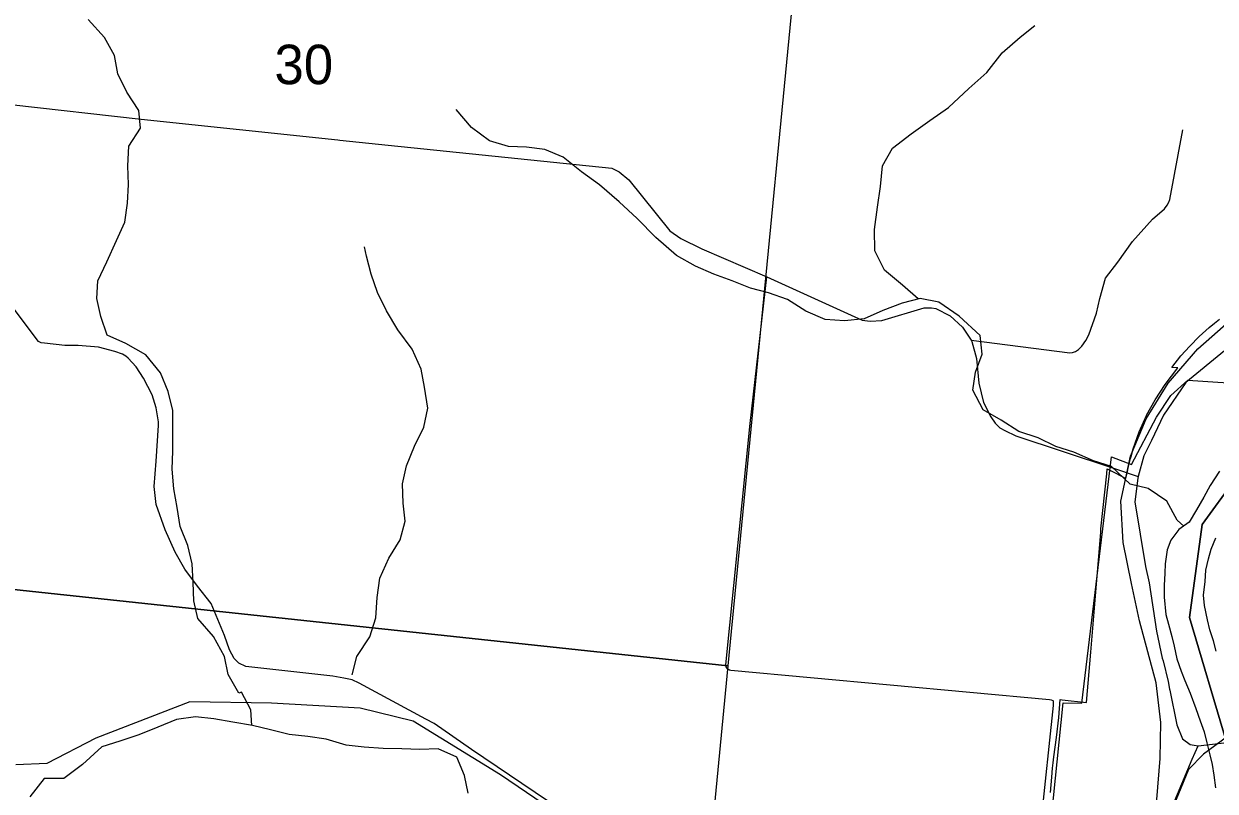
# Model space of a CAD drawing. Extents: x 0 to 34, y 0 to 22.
# Drawn here: x 5.518 to 6.15, y 19.149 to 19.556 of the extents above; entities that cross this region are included whole.
import ezdxf

# ---------------------------------------------------------------- set-up
doc = ezdxf.new("R2010")
doc.units = 0
for name, color, linetype in [('GM_X_City_Street', 7, 'Continuous'), ('GM_X_Corporation', 7, 'Continuous'), ('GM_X_County_Road', 7, 'Continuous'), ('GM_X_Major_River', 7, 'Continuous'), ('GM_X_Minor_River', 7, 'Continuous'), ('GM_X_Rail_Line', 7, 'Continuous'), ('GM_X_Section', 7, 'Continuous'), ('GM_X_Section_Text', 7, 'Continuous'), ('GM_X_State_Route', 7, 'Continuous'), ('GM_X_US_Route', 7, 'Continuous'), ('SH_Cut_Line', 7, 'Continuous')]:
    doc.layers.add(name, color=color, linetype=linetype)

msp = doc.modelspace()

# ---------------------------------------------------------------- linework, layer by layer
at = {"layer": 'GM_X_City_Street'}
for points in [[(6.02022, 19.38817), (6.07254, 19.38153), (6.07407, 19.38173), (6.07559, 19.38223), (6.07721, 19.38326), (6.07887, 19.38503), (6.08114, 19.38813), (6.08258, 19.39104), (6.08678, 19.40256), (6.08844, 19.41033), (6.09148, 19.4211), (6.09809, 19.42954), (6.10588, 19.44061), (6.11635, 19.4524), (6.12271, 19.4578), (6.12427, 19.45986), (6.12508, 19.46134), (6.12565, 19.46288), (6.13258, 19.49982)], [(5.82935, 19.12125), (5.75543, 19.17121), (5.73555, 19.18506), (5.73122, 19.18723), (5.69586, 19.20629), (5.69209, 19.20807), (5.68774, 19.20909), (5.68188, 19.21015), (5.63563, 19.21515), (5.63206, 19.21692), (5.62944, 19.21944), (5.62705, 19.22404), (5.62434, 19.23169), (5.61724, 19.24855), (5.61, 19.2578), (5.60333, 19.26685), (5.59817, 19.27587), (5.59288, 19.28775), (5.58818, 19.30114), (5.58702, 19.31066), (5.58822, 19.32414), (5.58936, 19.34293), (5.58935, 19.34502), (5.58811, 19.35235), (5.586, 19.35934), (5.58141, 19.36816), (5.57753, 19.37412), (5.57326, 19.37865), (5.57212, 19.37973), (5.57038, 19.38088), (5.5662, 19.38231), (5.55758, 19.38455), (5.54678, 19.3855), (5.53975, 19.38543), (5.52895, 19.38658), (5.5272, 19.38689), (5.52574, 19.38758), (5.49921, 19.42245)], [(6.03988, 19.04211), (6.04736, 19.05847), (6.04975, 19.0647), (6.05081, 19.07077), (6.06386, 19.19447), (6.06398, 19.19601), (6.06399, 19.1964), (6.06394, 19.19676), (6.06372, 19.19708), (6.06294, 19.19733), (6.06183, 19.19755), (5.89291, 19.21307), (5.89206, 19.21332), (5.89109, 19.21403), (5.89045, 19.21499), (5.89011, 19.21616), (5.90304, 19.34404), (5.91185, 19.42181)], [(6.06228, 19.14837), (6.06302, 19.15651), (6.06341, 19.16129), (6.06371, 19.16411), (6.06415, 19.16726), (6.06544, 19.17757), (6.06667, 19.18822), (6.06745, 19.19765), (6.06858, 19.19753), (6.08136, 19.19612), (6.08378, 19.22289), (6.08894, 19.28646), (6.0891, 19.28826), (6.09214, 19.31732), (6.0924, 19.32004), (6.093, 19.31973), (6.09653, 19.3179), (6.10232, 19.3149), (6.10308, 19.31845), (6.10333, 19.31961), (6.10369, 19.32129), (6.10475, 19.32542), (6.10503, 19.32665), (6.10613, 19.33062), (6.10926, 19.3397), (6.11326, 19.34835), (6.11331, 19.34844), (6.11786, 19.35653), (6.12306, 19.36471), (6.12978, 19.3735), (6.12662, 19.37384), (6.13151, 19.37993), (6.13613, 19.385), (6.1412, 19.39013), (6.14645, 19.395), (6.14936, 19.39732), (6.15185, 19.3993)]]:
    msp.add_lwpolyline(points, dxfattribs=at)
at = {"layer": 'GM_X_Corporation'}
for points in [[(6.05456, 19.05346), (6.06901, 19.19603), (6.07888, 19.19568), (6.09468, 19.32631), (6.10523, 19.32232), (6.11848, 19.34746), (6.12605, 19.35883), (6.13514, 19.36702), (6.2071, 19.36229)], [(6.17772, 19.33863), (6.14274, 19.29055), (6.13609, 19.24115), (6.15563, 19.17516)], [(6.15563, 19.17516), (6.13609, 19.24115), (6.14274, 19.29055), (6.17772, 19.33863)]]:
    msp.add_lwpolyline(points, dxfattribs=at)
at = {"layer": 'GM_X_County_Road'}
msp.add_line((6.09466, 19.32065), (6.10886, 19.31591), dxfattribs=at)
for points in [[(5.40913, 19.52477), (5.44189, 19.52107), (5.58026, 19.5054), (5.68453, 19.49448)], [(5.68453, 19.49448), (5.68554, 19.49437), (5.71123, 19.49168), (5.8297, 19.47951), (5.83366, 19.47754), (5.83871, 19.47327), (5.86044, 19.44628), (5.86625, 19.44219), (5.87755, 19.43667), (5.91185, 19.42181), (5.96252, 19.39886), (5.96669, 19.39841), (5.97296, 19.39868), (5.9953, 19.40532), (5.9992, 19.40545), (6.00156, 19.40502), (6.00908, 19.40108), (6.01562, 19.39508), (6.02022, 19.38817), (6.02061, 19.38757), (6.02311, 19.3786), (6.0244, 19.36546), (6.02687, 19.35516), (6.03072, 19.34768), (6.03304, 19.34424), (6.03555, 19.3417), (6.03805, 19.34027), (6.04402, 19.33756), (6.09466, 19.32065)]]:
    msp.add_lwpolyline(points, dxfattribs=at)
at = {"layer": 'GM_X_Major_River'}
for points in [[(6.15198, 19.31879), (6.14707, 19.3111), (6.14371, 19.30508), (6.13977, 19.29832), (6.13583, 19.29174), (6.13043, 19.28786), (6.12613, 19.28225), (6.12412, 19.27715), (6.1232, 19.26957), (6.1229, 19.26463), (6.12257, 19.25817), (6.12262, 19.2519), (6.12356, 19.24275), (6.12497, 19.23759), (6.12672, 19.23109), (6.12794, 19.22593), (6.12931, 19.21925), (6.13164, 19.21274), (6.13362, 19.20775), (6.13632, 19.20104), (6.13937, 19.19299), (6.14169, 19.18648), (6.14384, 19.18054), (6.14524, 19.17481), (6.1468, 19.16831), (6.14802, 19.16316), (6.14885, 19.15763), (6.14984, 19.15095)], [(6.15009, 19.22339), (6.14869, 19.22874), (6.14673, 19.23467), (6.14552, 19.24002), (6.14397, 19.24747), (6.14352, 19.25299), (6.14425, 19.2602), (6.14476, 19.26627), (6.14603, 19.27233), (6.14747, 19.27744), (6.15007, 19.28347)]]:
    msp.add_lwpolyline(points, dxfattribs=at)
at = {"layer": 'GM_X_Minor_River'}
for points in [[(5.63883, 19.18396), (5.6384, 19.19228), (5.63332, 19.20156), (5.63192, 19.20103), (5.62639, 19.21092), (5.6243, 19.22043), (5.61858, 19.23108), (5.61019, 19.24059), (5.6081, 19.2501), (5.60772, 19.2598), (5.60733, 19.26969), (5.60486, 19.2794), (5.60085, 19.28948), (5.59933, 19.29956), (5.59761, 19.30945), (5.59666, 19.31991), (5.59704, 19.32942), (5.59704, 19.35091), (5.59456, 19.36099), (5.59037, 19.37089), (5.58274, 19.3804), (5.57207, 19.38648), (5.56216, 19.39086), (5.55873, 19.40075), (5.55663, 19.41026), (5.5572, 19.41977), (5.56197, 19.42985), (5.56711, 19.44107), (5.57149, 19.45077), (5.57302, 19.46085), (5.5734, 19.47074), (5.57321, 19.48063), (5.57359, 19.49109), (5.57987, 19.5006), (5.57892, 19.51011), (5.57263, 19.51981), (5.56786, 19.52951), (5.56615, 19.53921), (5.56081, 19.54872), (5.55204, 19.55823)], [(5.99217, 19.41015), (5.98387, 19.41746), (5.97434, 19.42545), (5.96919, 19.43553), (5.969, 19.44694), (5.97052, 19.45874), (5.97224, 19.46977), (5.97319, 19.48061), (5.97852, 19.49012), (5.98843, 19.49773), (5.99834, 19.50477), (6.00825, 19.51161), (6.01911, 19.5217), (6.02864, 19.53025), (6.03664, 19.54053), (6.04617, 19.5489), (6.05398, 19.55517)], [(6.13295, 19.28968), (6.12947, 19.29287), (6.12394, 19.30295), (6.11403, 19.30961), (6.1045, 19.31189), (6.09459, 19.32121), (6.08506, 19.32426), (6.07477, 19.32882), (6.06524, 19.33186), (6.05572, 19.33643), (6.04562, 19.33985), (6.03609, 19.34575), (6.02656, 19.35127), (6.02122, 19.36173), (6.02256, 19.37124), (6.02618, 19.38075), (6.02503, 19.39064), (6.01398, 19.40091), (6.00311, 19.40833), (5.9932, 19.41042), (5.98368, 19.40795), (5.97339, 19.40395), (5.96348, 19.39958), (5.95319, 19.39844), (5.9429, 19.3992), (5.93261, 19.40357), (5.92289, 19.40985), (5.91279, 19.41327), (5.90326, 19.41575), (5.89354, 19.41974), (5.88382, 19.42316), (5.8741, 19.42754), (5.864, 19.43306), (5.85314, 19.44276), (5.84323, 19.45284), (5.8337, 19.46159), (5.82322, 19.47053), (5.81369, 19.47756), (5.80397, 19.48536), (5.79425, 19.48936), (5.78453, 19.4905), (5.775, 19.49088), (5.76491, 19.49392), (5.75538, 19.50096), (5.74718, 19.51047)], [(5.69213, 19.21073), (5.69461, 19.22043), (5.70147, 19.23089), (5.70471, 19.24097), (5.70528, 19.25182), (5.70681, 19.26209), (5.71157, 19.27274), (5.71747, 19.28244), (5.72014, 19.29233), (5.71919, 19.30184), (5.71881, 19.31211), (5.7209, 19.32162), (5.72509, 19.33208), (5.73005, 19.34216), (5.73214, 19.35224), (5.73043, 19.36328), (5.72871, 19.37279), (5.72395, 19.38344), (5.71632, 19.39371), (5.71022, 19.40379), (5.70546, 19.41349), (5.70222, 19.42319), (5.69974, 19.4327), (5.6986, 19.43765)], [(5.7535, 19.14796), (5.75159, 19.15747), (5.74759, 19.16717), (5.73768, 19.17154), (5.72796, 19.17116), (5.71843, 19.17154), (5.70852, 19.17174), (5.69842, 19.17249), (5.6889, 19.17345), (5.67823, 19.17668), (5.66851, 19.17801), (5.6586, 19.17915), (5.64869, 19.18163), (5.63916, 19.18391), (5.62887, 19.18562), (5.61877, 19.18752), (5.60905, 19.18847), (5.59895, 19.18714), (5.58904, 19.18296), (5.57895, 19.17896), (5.56885, 19.17554), (5.55932, 19.17268), (5.54903, 19.16317), (5.53912, 19.15576), (5.52883, 19.15576), (5.52121, 19.14605)]]:
    msp.add_lwpolyline(points, dxfattribs=at)
at = {"layer": 'GM_X_Rail_Line'}
for points in [[(6.05867, 19.05118), (6.0713, 19.06301), (6.08999, 19.08429), (6.10417, 19.10363), (6.11413, 19.12468), (6.11864, 19.14467), (6.12048, 19.16639), (6.12084, 19.18554), (6.11843, 19.20662), (6.10947, 19.23934), (6.10522, 19.25924), (6.10093, 19.28092), (6.09964, 19.30284), (6.1048, 19.32669), (6.11312, 19.34662), (6.12469, 19.3654), (6.14038, 19.38358), (6.15835, 19.39942)], [(6.05867, 19.05118), (6.02936, 19.03935), (5.99476, 19.02603), (5.96284, 19.01568), (5.93423, 19.00436), (5.88054, 18.97961), (5.86754, 18.98486), (5.84767, 19.01471), (5.82704, 19.03734), (5.81862, 19.06406), (5.81961, 19.07404), (5.83074, 19.10216), (5.8295, 19.11259), (5.81934, 19.12255), (5.80266, 19.13595), (5.77068, 19.15776), (5.72436, 19.18623), (5.69629, 19.1932), (5.64934, 19.19581), (5.60608, 19.19648), (5.55617, 19.17717), (5.53022, 19.16385), (5.51378, 19.163)], [(6.15614, 19.1781), (6.14339, 19.16877), (6.13555, 19.16055), (6.10457, 19.08538), (6.0961, 19.07441), (6.08933, 19.06779), (6.07608, 19.05833)]]:
    msp.add_lwpolyline(points, dxfattribs=at)
at = {"layer": 'GM_X_Section'}
for points in [[(5.43401, 19.77795), (5.94132, 19.73044), (5.89121, 19.21561), (5.38535, 19.26971)], [(5.89121, 19.21561), (5.84378, 18.72135), (5.33863, 18.77335), (5.38535, 19.26971)]]:
    msp.add_lwpolyline(points, close=True, dxfattribs=at)
at = {"layer": 'GM_X_State_Route'}
for points in [[(6.16256, 19.38747), (6.16124, 19.38667), (6.15464, 19.38267), (6.13412, 19.36575), (6.12231, 19.34842), (6.11584, 19.33511)], [(6.11584, 19.33511), (6.11494, 19.33327), (6.11182, 19.32684), (6.10886, 19.31591), (6.10861, 19.31501), (6.10708, 19.30253), (6.11269, 19.26823), (6.11457, 19.25958), (6.11849, 19.23391), (6.12162, 19.21969), (6.12199, 19.21819)], [(6.12199, 19.21819), (6.12465, 19.20719), (6.12547, 19.20313)], [(6.12547, 19.20313), (6.12557, 19.20262), (6.12927, 19.18434), (6.13234, 19.17678), (6.13638, 19.17393), (6.14071, 19.17316)]]:
    msp.add_lwpolyline(points, dxfattribs=at)
at = {"layer": 'GM_X_US_Route'}
msp.add_line((6.14071, 19.17316), (6.15575, 19.17489), dxfattribs=at)
msp.add_lwpolyline([(6.10834, 19.08989), (6.11128, 19.0954), (6.11927, 19.11614), (6.12391, 19.13111), (6.1273, 19.14202), (6.13753, 19.16608), (6.14071, 19.17316)], dxfattribs=at)
at = {"layer": 'SH_Cut_Line'}
for points in [[(6.15563, 19.17516), (6.13609, 19.24115), (6.14274, 19.29055), (6.17772, 19.33863)], [(6.17772, 19.33863), (6.14274, 19.29055), (6.13609, 19.24115), (6.15563, 19.17516)]]:
    msp.add_lwpolyline(points, dxfattribs=at)

# ---------------------------------------------------------------- texts
at = {"layer": 'GM_X_Section_Text'}
msp.add_text('30', height=0.020928, rotation=0.00001, dxfattribs=at).set_placement((5.65087, 19.52398))

doc.saveas('drawing.dxf')
